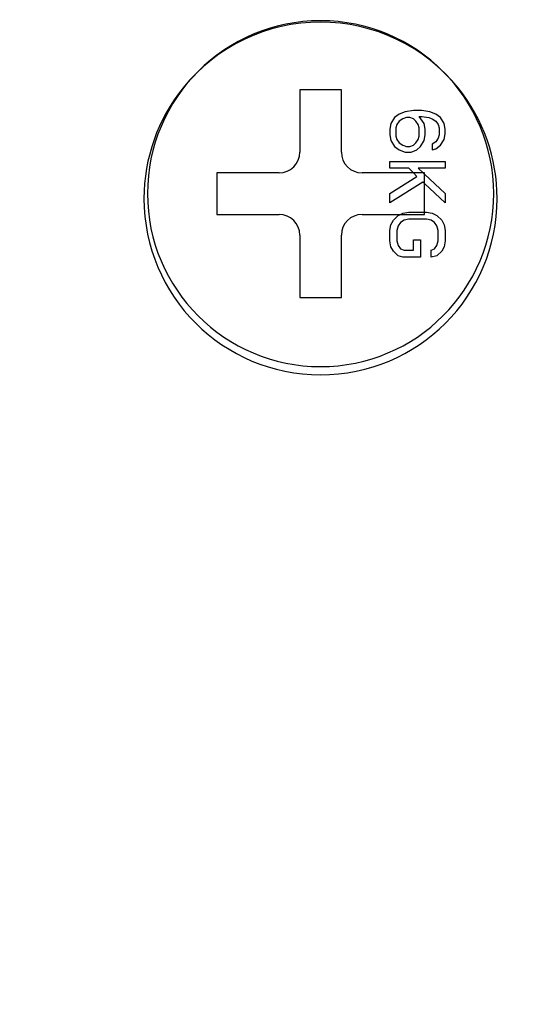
# Model space of a CAD drawing. Header units: millimetres. Extents: x 0 to 1524, y 0 to 1016.
# Tile 316 of 352: x 1383.42 to 1390.76, y 405.56 to 419.79. Entities that reach past the tile are written whole.
import ezdxf

# ---------------------------------------------------------------- set-up
doc = ezdxf.new("R2010")
doc.units = ezdxf.units.MM
doc.header["$LTSCALE"] = 83.82
doc.layers.get('0').update_dxf_attribs({"linetype": 'CONTINUOUS'})
doc.layers.add('02___PRT_ALL_AXES', color=7, linetype='CONTINUOUS')
doc.layers.add('03___PRT_ALL_CURVES', color=7, linetype='CONTINUOUS')
doc.styles.get("Standard").update_dxf_attribs({"font": 'txt', "width": 0.8})
doc.dimstyles.new('DIMSTYLE_1', dxfattribs={"dimtxt": 15, "dimasz": 12, "dimexe": 0.18, "dimexo": 0.0625, "dimgap": 0.09, "dimtad": 1, "dimzin": 0, "dimdsep": 46, "dimtxsty": 'STANDARD', "dimblk": 'CLOSED', "dimblk1": 'CLOSED', "dimblk2": 'CLOSED', "dimcen": 0.09, "dimadec": 0, "dimazin": 0, "dimtp": 0.01, "dimtm": 0.01, "dimtfac": 1, "dimtofl": 0, "dimtmove": 0, "dimatfit": 3, "dimldrblk": 'CLOSED', "dimfxl": 1, "dimtolj": 1, "dimtzin": 0, "dimarcsym": 0})

# ---------------------------------------------------------------- blocks, each defined once
blk = doc.blocks.new('_CLOSED')
at = {"color": 0, "linetype": 'BYBLOCK'}
for p, q in [((0, 0), (-1, 0.2083)), ((-1, 0.2083), (-1, -0.2083)), ((-1, -0.2083), (0, 0)), ((-1, 0), (0, 0))]:
    blk.add_line(p, q, dxfattribs=at)
blk = doc.blocks.new('*D5')
at = {"color": 2, "linetype": 'CONTINUOUS'}
for p, q in [((1198.145, 405.557), (1198.145, 520.528)), ((1416.104, 413.017), (1416.104, 520.528)), ((1198.145, 519.528), (1307.125, 519.528)), ((1416.104, 519.528), (1307.125, 519.528))]:
    blk.add_line(p, q, dxfattribs=at)
at = {"color": 2, "linetype": 'CONTINUOUS', "xscale": 12, "yscale": 12, "zscale": 12, "rotation": 180}
blk.add_blockref('_CLOSED', (1198.145, 519.528), dxfattribs=at)
at = {"color": 2, "linetype": 'CONTINUOUS', "xscale": 12, "yscale": 12, "zscale": 12}
blk.add_blockref('_CLOSED', (1416.104, 519.528), dxfattribs=at)

msp = doc.modelspace()

# ---------------------------------------------------------------- linework, layer by layer
at = {"color": 7, "linetype": 'CONTINUOUS'}
for p, q in [((1388.065, 418.777), (1387.465, 418.777)), ((1387.465, 418.777), (1387.465, 417.877)), ((1388.065, 417.877), (1388.065, 418.777)), ((1387.165, 417.577), (1386.265, 417.577)), ((1386.265, 417.577), (1386.265, 416.977)), ((1389.265, 417.577), (1388.365, 417.577)), ((1389.265, 416.977), (1389.265, 417.577)), ((1386.265, 416.977), (1387.165, 416.977)), ((1388.365, 416.977), (1389.265, 416.977)), ((1387.465, 416.677), (1387.465, 415.777)), ((1388.065, 415.777), (1388.065, 416.677)), ((1387.465, 415.777), (1388.065, 415.777))]:
    msp.add_line(p, q, dxfattribs=at)
for centre, radius, start, end in [((1387.765, 417.207), 2.55, 90.0002, 141.1699), ((1387.765, 417.207), 2.55, 38.788, 90.0002), ((1387.765, 417.207), 2.55, 141.1699, 180), ((1387.765, 417.207), 2.55, 0, 38.788), ((1387.165, 417.877), 0.3, 270, 360), ((1388.365, 417.877), 0.3, 180, 270), ((1387.765, 417.207), 2.55, 180, 360), ((1387.165, 416.677), 0.3, 0, 90), ((1388.365, 416.677), 0.3, 90, 180)]:
    msp.add_arc(centre, radius, start, end, dxfattribs=at)
at = {"layer": '02___PRT_ALL_AXES', "color": 7, "linetype": 'CONTINUOUS'}
for start, end in [(90, 270), (270, 90)]:
    msp.add_arc((1387.765, 417.277), 2.5, start, end, dxfattribs=at)
at = {"layer": '03___PRT_ALL_CURVES', "color": 40, "linetype": 'CONTINUOUS'}
for p, q in [((1388.833, 418.377), (1388.782, 418.293)), ((1388.902, 418.427), (1388.833, 418.377)), ((1388.987, 418.46), (1388.902, 418.427)), ((1389.004, 418.377), (1388.953, 418.36)), ((1389.106, 418.477), (1388.987, 418.46)), ((1389.055, 418.377), (1389.004, 418.377)), ((1389.106, 418.36), (1389.055, 418.377)), ((1389.225, 418.477), (1389.106, 418.477)), ((1389.259, 418.293), (1389.191, 418.393)), ((1389.191, 418.393), (1389.225, 418.393)), ((1389.344, 418.46), (1389.225, 418.477)), ((1389.225, 418.393), (1389.327, 418.377)), ((1389.327, 418.377), (1389.378, 418.36)), ((1389.429, 418.427), (1389.344, 418.46)), ((1389.497, 418.377), (1389.429, 418.427)), ((1389.548, 418.293), (1389.497, 418.377)), ((1388.782, 418.293), (1388.765, 418.21)), ((1388.868, 418.277), (1388.85, 418.227)), ((1388.902, 418.327), (1388.868, 418.277)), ((1388.953, 418.36), (1388.902, 418.327)), ((1389.14, 418.327), (1389.106, 418.36)), ((1389.174, 418.277), (1389.14, 418.327)), ((1389.191, 418.227), (1389.174, 418.277)), ((1389.276, 418.21), (1389.259, 418.293)), ((1389.378, 418.36), (1389.429, 418.327)), ((1389.429, 418.327), (1389.463, 418.277)), ((1389.463, 418.277), (1389.48, 418.227)), ((1389.565, 418.21), (1389.548, 418.293)), ((1388.765, 418.21), (1388.765, 418.127)), ((1388.765, 418.127), (1388.782, 418.043)), ((1388.85, 418.227), (1388.85, 418.11)), ((1388.85, 418.11), (1388.868, 418.06)), ((1389.174, 418.06), (1389.191, 418.11)), ((1389.191, 418.11), (1389.191, 418.227)), ((1389.259, 418.043), (1389.276, 418.127)), ((1389.276, 418.127), (1389.276, 418.21)), ((1389.48, 418.127), (1389.463, 418.077)), ((1389.48, 418.227), (1389.48, 418.127)), ((1389.548, 418.06), (1389.565, 418.143)), ((1389.565, 418.143), (1389.565, 418.21)), ((1388.782, 418.043), (1388.833, 417.96)), ((1388.833, 417.96), (1388.902, 417.91)), ((1388.868, 418.06), (1388.902, 418.01)), ((1388.902, 418.01), (1388.953, 417.977)), ((1388.953, 417.977), (1389.004, 417.96)), ((1389.004, 417.96), (1389.055, 417.96)), ((1389.055, 417.96), (1389.106, 417.977)), ((1389.106, 417.977), (1389.14, 418.01)), ((1389.14, 418.01), (1389.174, 418.06)), ((1389.157, 417.91), (1389.208, 417.96)), ((1389.208, 417.96), (1389.259, 418.043)), ((1389.429, 418.027), (1389.378, 417.993)), ((1389.378, 417.993), (1389.378, 417.91)), ((1389.463, 418.077), (1389.429, 418.027)), ((1389.429, 417.927), (1389.497, 417.977)), ((1389.497, 417.977), (1389.548, 418.06)), ((1388.902, 417.91), (1388.987, 417.877)), ((1388.987, 417.877), (1389.072, 417.877)), ((1389.072, 417.877), (1389.157, 417.91)), ((1389.378, 417.91), (1389.429, 417.927)), ((1388.765, 417.743), (1389.565, 417.743)), ((1388.765, 417.643), (1388.765, 417.743)), ((1389.565, 417.743), (1389.565, 417.643)), ((1389.038, 417.643), (1388.765, 417.643)), ((1388.765, 417.277), (1389.157, 417.527)), ((1389.106, 417.577), (1389.038, 417.643)), ((1389.157, 417.527), (1389.106, 417.577)), ((1389.174, 417.643), (1389.245, 417.577)), ((1389.565, 417.643), (1389.174, 417.643)), ((1389.245, 417.577), (1389.256, 417.567)), ((1389.256, 417.567), (1389.265, 417.558)), ((1389.265, 417.558), (1389.565, 417.277)), ((1389.242, 417.443), (1388.765, 417.143)), ((1389.265, 417.422), (1389.242, 417.443)), ((1389.565, 417.143), (1389.265, 417.422)), ((1388.765, 417.143), (1388.765, 417.277)), ((1389.565, 417.277), (1389.565, 417.143)), ((1388.816, 416.893), (1388.885, 416.96)), ((1388.885, 416.96), (1388.919, 416.977)), ((1388.919, 416.977), (1388.953, 416.993)), ((1388.953, 416.993), (1389.038, 417.01)), ((1389.038, 417.01), (1389.265, 417.01)), ((1389.265, 417.01), (1389.293, 417.01)), ((1389.293, 417.01), (1389.378, 416.993)), ((1389.378, 416.993), (1389.446, 416.96)), ((1389.446, 416.96), (1389.514, 416.893)), ((1388.765, 416.743), (1388.782, 416.827)), ((1388.782, 416.827), (1388.816, 416.893)), ((1388.885, 416.81), (1388.868, 416.743)), ((1388.919, 416.86), (1388.885, 416.81)), ((1388.97, 416.893), (1388.919, 416.86)), ((1389.038, 416.91), (1388.97, 416.893)), ((1389.293, 416.91), (1389.038, 416.91)), ((1389.361, 416.893), (1389.293, 416.91)), ((1389.412, 416.86), (1389.361, 416.893)), ((1389.446, 416.81), (1389.412, 416.86)), ((1389.463, 416.743), (1389.446, 416.81)), ((1389.514, 416.893), (1389.548, 416.827)), ((1389.548, 416.827), (1389.565, 416.743)), ((1388.765, 416.593), (1388.765, 416.743)), ((1388.868, 416.743), (1388.868, 416.593)), ((1389.463, 416.593), (1389.463, 416.743)), ((1389.565, 416.743), (1389.565, 416.593)), ((1388.782, 416.51), (1388.765, 416.593)), ((1388.868, 416.593), (1388.885, 416.527)), ((1388.885, 416.527), (1388.919, 416.477)), ((1389.106, 416.61), (1389.208, 416.61)), ((1389.106, 416.46), (1389.106, 416.61)), ((1389.208, 416.61), (1389.208, 416.36)), ((1389.412, 416.477), (1389.446, 416.527)), ((1389.446, 416.527), (1389.463, 416.593)), ((1389.565, 416.593), (1389.548, 416.51)), ((1388.816, 416.443), (1388.782, 416.51)), ((1388.885, 416.377), (1388.816, 416.443)), ((1388.919, 416.477), (1388.97, 416.46)), ((1388.97, 416.46), (1389.106, 416.46)), ((1389.361, 416.46), (1389.412, 416.477)), ((1389.361, 416.36), (1389.361, 416.46)), ((1389.514, 416.443), (1389.446, 416.377)), ((1389.548, 416.51), (1389.514, 416.443)), ((1388.953, 416.36), (1388.885, 416.377)), ((1389.208, 416.36), (1388.953, 416.36)), ((1389.446, 416.377), (1389.361, 416.36))]:
    msp.add_line(p, q, dxfattribs=at)

# ---------------------------------------------------------------- dimensions: what is measured, and where the dimension line sits
at = {"color": 2, "linetype": 'CONTINUOUS'}
dim = msp.add_linear_dim(base=(1198.145, 519.528), p1=(1416.104, 413.017), p2=(1198.145, 405.557), angle=180, dimstyle='DIMSTYLE_1', dxfattribs=at)
dim.commit()
dim.dimension.update_dxf_attribs({"geometry": '*D5', "text_midpoint": (1271.125, 523.278), "dimtype": 160})

doc.saveas('drawing.dxf')
